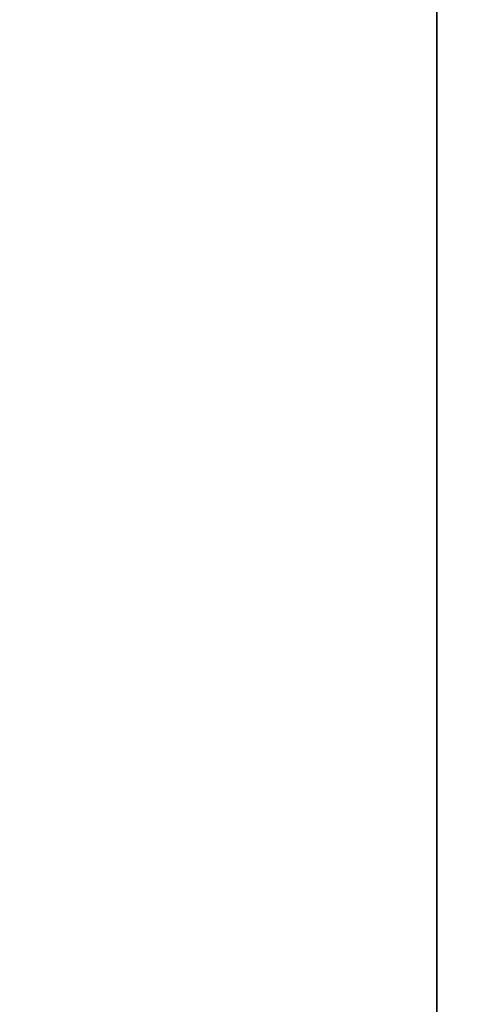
# Model space of a CAD drawing. Header units: millimetres. Extents: x -587 to 3688, y -115 to 120.
# Tile 281 of 656: x 1011.04 to 1012.58, y -46.14 to -42.69. Entities that reach past the tile are written whole.
import ezdxf

# ---------------------------------------------------------------- set-up
doc = ezdxf.new("R2010")
doc.units = ezdxf.units.MM
doc.layers.add('152', color=7, linetype='Continuous', true_color=0xffffff)

# ---------------------------------------------------------------- blocks, each defined once
blk = doc.blocks.new('UG_SURFACE_050')
at = {"layer": '152', "color": 252, "linetype": 'Continuous', "lineweight": 35}
for points in [[(1011, 13.92, 2022.5), (1011, -46.92, 2022.5), (1012.5, -46.92, 2020.9999), (1012.5, 13.92, 2020.9999)], [(1012.5, 13.92, -7), (1012.5, -46.92, -7), (1011, -46.92, -7), (1011, 13.92, -7)], [(1012.5, -46.92, 2020.9999), (1012.5, -46.92, -7), (1012.5, 13.92, -7), (1012.5, 13.92, 2020.9999)]]:
    blk.add_3dface(points, dxfattribs=at)
blk = doc.blocks.new('UG_SURFACE_051')
at = {"layer": '152', "color": 252, "linetype": 'Continuous', "lineweight": 35}
for points in [[(1011, 13.92, 2022.5), (1011, -46.92, 2022.5), (1012.5, -46.92, 2020.9999), (1012.5, 13.92, 2020.9999)], [(1012.5, 13.92, -7), (1012.5, -46.92, -7), (1011, -46.92, -7), (1011, 13.92, -7)], [(1012.5, -46.92, 2020.9999), (1012.5, -46.92, -7), (1012.5, 13.92, -7), (1012.5, 13.92, 2020.9999)]]:
    blk.add_3dface(points, dxfattribs=at)
blk = doc.blocks.new('UG_SURFACE_054')
at = {"layer": '152', "color": 252, "linetype": 'Continuous', "lineweight": 35}
for points in [[(1011, -46.92, 2022.5), (1989, -46.92, 2022.5), (1989, 13.92, 2022.5), (1011, 13.92, 2022.5)], [(1012.5, 13.92, 2020.9999), (1012.5, -46.92, 2020.9999), (1011, -46.92, 2022.5), (1011, 13.92, 2022.5)], [(1012.5, -46.92, 2020.9999), (1012.5, 13.92, 2020.9999), (1987.5, 13.92, 2020.9999), (1987.5, -46.92, 2020.9999)], [(972.5, -40, 2061.0001), (972.5, -46.92, 2061.0001), (2027.4999, -46.92, 2061.0001), (2027.4999, -40, 2061.0001)], [(974, -40, 2059.5), (2026, -40, 2059.5), (2026, -46.92, 2059.5), (974, -46.92, 2059.5)]]:
    blk.add_3dface(points, dxfattribs=at)

msp = doc.modelspace()

# ---------------------------------------------------------------- linework, layer by layer
at = {"layer": '152', "color": 252, "linetype": 'Continuous', "lineweight": -3, "true_color": 0x939598}
for p, q in [((1012.5, 13.92, -7), (1012.5, -46.92, -7)), ((1012.5, -46.92, 2021), (1012.5, 13.92, 2021)), ((1012.5, -46.92, 2021), (1012.5, 13.92, 2021)), ((1012.5, 13.92, -7), (1012.5, -46.92, -7)), ((1012.5, -46.92, 2021), (1012.5, 13.92, 2021))]:
    msp.add_line(p, q, dxfattribs=at)

# ---------------------------------------------------------------- block references
for name in ['UG_SURFACE_050', 'UG_SURFACE_051', 'UG_SURFACE_054']:
    msp.add_blockref(name, (0, 0), dxfattribs=at)

doc.saveas('drawing.dxf')
